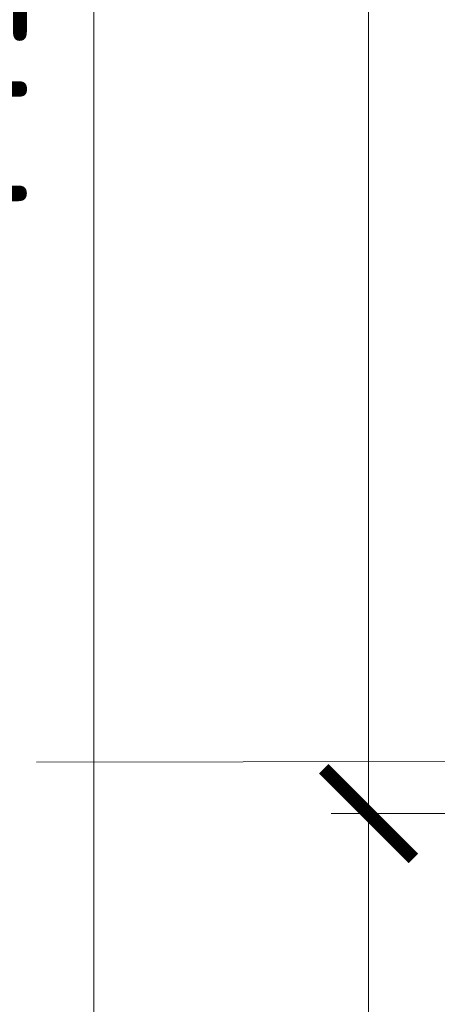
# Model space of a CAD drawing. Header units: millimetres. Extents: x -916886 to 3713765, y -2985421 to 1675785.
# Tile 108 of 656: x 2644 to 3761, y -28329 to -25699. Entities that reach past the tile are written whole.
import ezdxf

# ---------------------------------------------------------------- set-up
doc = ezdxf.new("R2010")
doc.units = ezdxf.units.MM
doc.layers.get('Defpoints').update_dxf_attribs({"color": 8})
for name, color, linetype, lineweight in [('A99_N_koty-200', 5, 'Continuous', 5), ('A99_N_koty-200 @ 200', 5, 'Continuous', 5), ('A99_N_znaceni 200', 5, 'Continuous', 5)]:
    doc.layers.add(name, color=color, linetype=linetype, lineweight=lineweight)
doc.styles.add('A99_kota', font='isocpeur.ttf', dxfattribs={"height": 2})
doc.dimstyles.new('A99_kota_200 new', dxfattribs={"dimscale": 200, "dimtxt": 2, "dimasz": 1.2, "dimexe": 0.5, "dimexo": 1.5, "dimgap": 0.5, "dimtad": 1, "dimdec": 0, "dimzin": 3, "dimdsep": 46, "dimtxsty": 'A99_kota', "dimblk": 'ARCHTICK', "dimcen": 2.5, "dimazin": 2, "dimtfac": 0.75, "dimtdec": 0, "dimtix": 1, "dimtmove": 2, "dimatfit": 0, "dimfxl": 0, "dimtolj": 1, "dimtzin": 0, "dimlwd": 5, "dimlwe": 5, "dimarcsym": 0})

# ---------------------------------------------------------------- blocks, each defined once
blk = doc.blocks.new('_ArchTick')
at = {"color": 0, "linetype": 'ByBlock', "const_width": 0.15}
blk.add_lwpolyline([(-0.5, -0.5), (0.5, 0.5)], dxfattribs=at)
blk = doc.blocks.new('*D2958')
at = {"layer": 'A99_N_koty-200', "color": 0, "linetype": 'Continuous', "lineweight": 5, "transparency": 16777216}
for p, q in [((3642.5, -18370), (2742.5, -18370)), ((2842.5, -18370), (2842.5, -32670)), ((3642.5, -32670), (2742.5, -32670))]:
    blk.add_line(p, q, dxfattribs=at)
at = {"layer": 'Defpoints', "color": 0, "linetype": 'Continuous', "lineweight": 0, "transparency": 16777216}
for p in [(4520, -18370), (2842.5, -32670), (5280, -32670)]:
    blk.add_point(p, dxfattribs=at)
at = {"layer": 'A99_N_koty-200', "color": 0, "linetype": 'Continuous', "lineweight": 5, "transparency": 16777216, "xscale": 240, "yscale": 240, "zscale": 240}
for p, rotation in [((2842.5, -18370), 90), ((2842.5, -32670), 270)]:
    blk.add_blockref('_ArchTick', p, dxfattribs=dict(at, rotation=rotation))
at = {"layer": 'A99_N_koty-200', "color": 0, "linetype": 'Continuous', "transparency": 16777216, "insert": (2465, -25620), "char_height": 400, "attachment_point": 5, "rotation": 90, "style": 'A99_kota'}
blk.add_mtext('\\A1;14300', dxfattribs=at)
blk = doc.blocks.new('*D4075')
at = {"layer": 'A99_N_koty-200', "color": 0, "linetype": 'Continuous', "lineweight": 5, "transparency": 16777216}
for p, q in [((4377.5, -18370), (3477.5, -18370)), ((3577.5, -18370), (3577.5, -27820)), ((4377.5, -27820), (3477.5, -27820))]:
    blk.add_line(p, q, dxfattribs=at)
at = {"layer": 'Defpoints', "color": 0, "linetype": 'Continuous', "lineweight": 0, "transparency": 16777216}
for p in [(4812.5, -18370), (3577.5, -27820), (5280, -27820)]:
    blk.add_point(p, dxfattribs=at)
at = {"layer": 'A99_N_koty-200', "color": 0, "linetype": 'Continuous', "lineweight": 5, "transparency": 16777216, "xscale": 240, "yscale": 240, "zscale": 240}
for p, rotation in [((3577.5, -18370), 90), ((3577.5, -27820), 270)]:
    blk.add_blockref('_ArchTick', p, dxfattribs=dict(at, rotation=rotation))
at = {"layer": 'A99_N_koty-200', "color": 0, "linetype": 'Continuous', "transparency": 16777216, "insert": (3277.5, -23400), "char_height": 400, "attachment_point": 5, "rotation": 90, "style": 'A99_kota'}
blk.add_mtext('\\A1;9450', dxfattribs=at)
blk = doc.blocks.new('*D4080')
at = {"layer": 'A99_N_koty-200', "color": 0, "linetype": 'Continuous', "lineweight": 5, "transparency": 16777216}
for p, q in [((4377.5, -27820), (3477.5, -27820)), ((3577.5, -27820), (3577.5, -29800.6)), ((3577.5, -32670), (3577.5, -31080.6)), ((4377.5, -32670), (3477.5, -32670))]:
    blk.add_line(p, q, dxfattribs=at)
at = {"layer": 'Defpoints', "color": 0, "linetype": 'Continuous', "lineweight": 0, "transparency": 16777216}
for p in [(5280, -27820), (3577.5, -32670), (5280, -32670)]:
    blk.add_point(p, dxfattribs=at)
at = {"layer": 'A99_N_koty-200', "color": 0, "linetype": 'Continuous', "lineweight": 5, "transparency": 16777216, "xscale": 240, "yscale": 240, "zscale": 240}
for p, rotation in [((3577.5, -27820), 90), ((3577.5, -32670), 270)]:
    blk.add_blockref('_ArchTick', p, dxfattribs=dict(at, rotation=rotation))
at = {"layer": 'A99_N_koty-200', "color": 0, "linetype": 'Continuous', "transparency": 16777216, "insert": (3317.5, -30440.6), "char_height": 400, "attachment_point": 5, "rotation": 90, "style": 'A99_kota'}
blk.add_mtext('\\A1;4850', dxfattribs=at)
blk = doc.blocks.new('*U4711')
at = {"layer": 'A99_N_koty-200 @ 200', "linetype": 'Continuous'}
dim = blk.add_linear_dim(base=(2842.5, -32670), p1=(4520, -18370), p2=(5280, -32670), angle=270, dimstyle='A99_kota_200 new', override={"dimscale": 200, "dimtix": 1, "dimtofl": 1, "dimtmove": 1, "dimatfit": 0}, dxfattribs=at)
dim.commit()
dim.dimension.update_dxf_attribs({"geometry": '*D2958', "text_midpoint": (2765, -25620), "dimtype": 128})
blk = doc.blocks.new('*U5058')
at = {"layer": 'A99_N_koty-200 @ 200', "linetype": 'Continuous'}
dim = blk.add_linear_dim(base=(3577.5, -27820), p1=(4812.5, -18370), p2=(5280, -27820), angle=270, dimstyle='A99_kota_200 new', override={"dimscale": 200, "dimtix": 1, "dimtofl": 1, "dimtmove": 1, "dimatfit": 0}, dxfattribs=at)
dim.commit()
dim.dimension.update_dxf_attribs({"geometry": '*D4075', "text_midpoint": (3577.5, -23400), "dimtype": 128})
blk = doc.blocks.new('*U5060')
at = {"layer": 'A99_N_koty-200 @ 200', "linetype": 'Continuous'}
dim = blk.add_linear_dim(base=(3577.5, -32670), p1=(5280, -27820), p2=(5280, -32670), angle=90, dimstyle='A99_kota_200 new', override={"dimscale": 200, "dimtix": 1, "dimtofl": 1, "dimtmove": 2, "dimatfit": 0}, dxfattribs=at)
dim.commit()
dim.dimension.update_dxf_attribs({"geometry": '*D4080', "text_midpoint": (3317.5, -30440.6), "dimtype": 128})

msp = doc.modelspace()

# ---------------------------------------------------------------- linework, layer by layer
at = {"layer": 'A99_N_znaceni 200', "lineweight": 5}
msp.add_lwpolyline([(2689, -27682.5), (5452.5, -27677.8)], dxfattribs=at)

# ---------------------------------------------------------------- block references
at = {"layer": 'A99_N_koty-200', "color": 4, "linetype": 'Continuous', "lineweight": 0}
for name in ['*U4711', '*U5058', '*U5060']:
    msp.add_blockref(name, (0, 0), dxfattribs=at)

doc.saveas('drawing.dxf')
